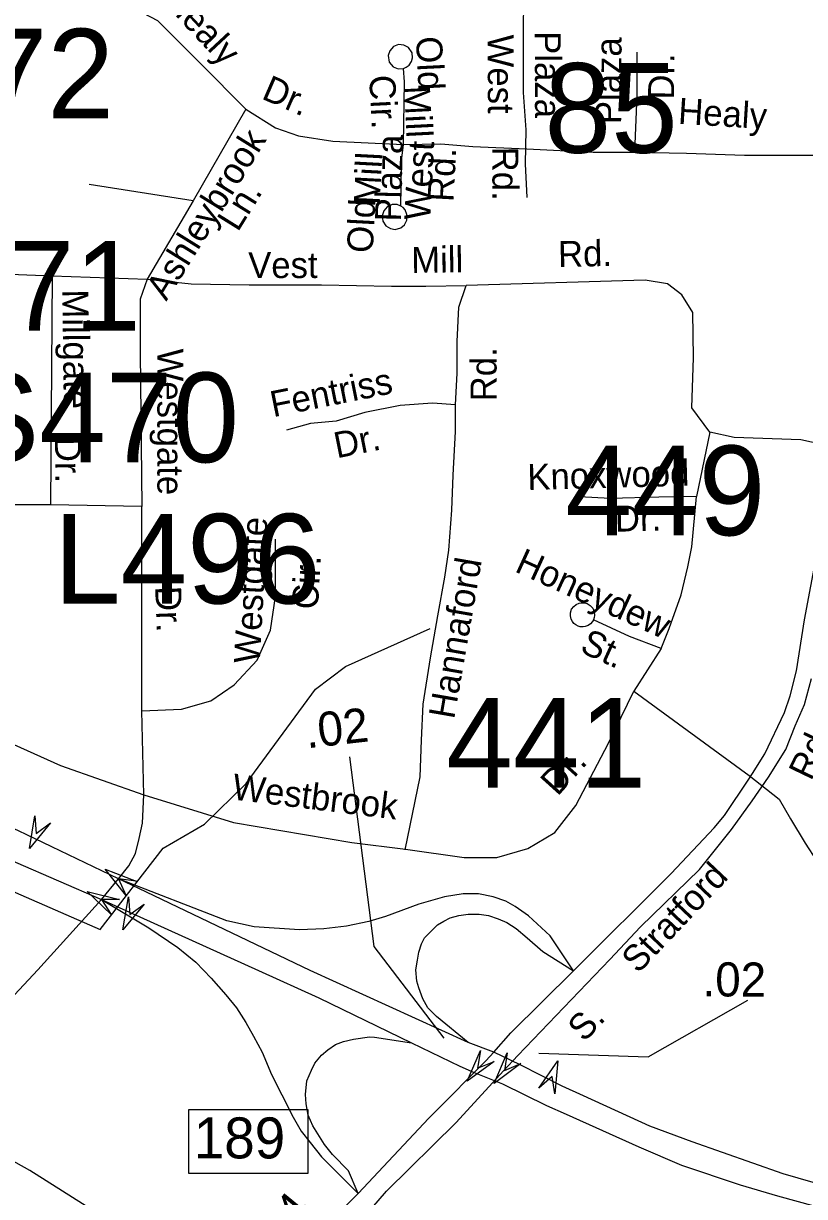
# Model space of a CAD drawing. Extents: x 1547597 to 1699558, y 810033 to 920809.
# Drawn here: x 1611776 to 1614635, y 845095 to 849388 of the extents above; entities that cross this region are included whole.
import ezdxf

# ---------------------------------------------------------------- set-up
doc = ezdxf.new("R2010")
doc.units = 0
for name, color, linetype in [('Exist Hydrographic Creek Single Shore', 7, 'Continuous'), ('Exist Railroad Mainline', 7, 'Continuous'), ('Exist Road Non-System Type 51', 7, 'Continuous'), ('Exist Road Non-System Type 51 Label', 7, 'Continuous'), ('Exist Road Primary Interstate Divided Center Attributed', 7, 'Continuous'), ('Exist Road Primary Interstate Interchange CELL', 7, 'Continuous'), ('Exist Road Primary Interstate Mileage Hundredths English Label', 7, 'Continuous'), ('Exist Road Primary Interstate Ramp 1 Lane Attributed', 7, 'Continuous'), ('Exist Road Primary Interstate Structure Cantilever Sign Attributed CELL', 7, 'Continuous'), ('Exist Road Primary Interstate Structure Cantilever Sign Number Label', 7, 'Continuous'), ('Exist Road Primary Interstate Structure Ovrhead Sign Number Label', 7, 'Continuous'), ('Exist Road Primary US Attributed', 7, 'Continuous'), ('Exist Road Primary US Label', 7, 'Continuous'), ('Exist Road Primary US Mileage Hundredths English Label', 7, 'Continuous'), ('Exist Road Primary US Structure RailRoad Attributed CELL', 7, 'Continuous'), ('Exist Road Primary US UnDivided 4 Lane Attributed', 7, 'Continuous'), ('Exist Road Secondary Structure Standard Bridge Attributed CELL', 7, 'Continuous'), ('Exist Road Secondary Structure Standard Bridge Number Label', 7, 'Continuous'), ('Exist Road Secondary Type 51 Undivided 4 Lane Attributed', 7, 'Continuous')]:
    doc.layers.add(name, color=color, linetype=linetype)

msp = doc.modelspace()

# ---------------------------------------------------------------- linework, layer by layer
at = {"layer": 'Exist Hydrographic Creek Single Shore'}
msp.add_lwpolyline([(1610566, 846777.2), (1610961, 846584.5), (1611289.6, 846406.6), (1612056.2, 846072.2), (1612287.7, 846369.2), (1612438.7, 846458.1), (1612590.7, 846606), (1612844.7, 846952.1), (1612954.8, 847035.2), (1613264.7, 847173.3)], dxfattribs=at)
at = {"layer": 'Exist Railroad Mainline'}
msp.add_lwpolyline([(1612911.8, 844891.4), (1613105.2, 845114.1), (1613360.2, 845365.3), (1613533.4, 845554.4), (1613585.2, 845610.6), (1613922.9, 845962.4), (1614035.1, 846082.2), (1614250.7, 846291.9), (1614368.2, 846438.1), (1614443, 846543.6), (1614503.4, 846630.1), (1614566.8, 846730.8), (1614601.6, 846817.1), (1614634.9, 846895.7), (1614660.6, 846991)], dxfattribs=at)
at = {"layer": 'Exist Road Non-System Type 51'}
for p, q in [((1614010.4, 846944.7), (1614432.5, 846636.2)), ((1612061.9, 846181.6), (1612123.7, 846257))]:
    msp.add_line(p, q, dxfattribs=at)
for points in [[(1611909.7, 849523), (1612105.3, 849484.7), (1612266.9, 849399.5), (1612424.2, 849242.1), (1612589.7, 849074.1)], [(1613616.3, 848999.2), (1613606.9, 849135.3), (1613606.3, 849323.2), (1613607.9, 849513.1)], [(1613177, 849227.9), (1613187.9, 849235.8), (1613196.6, 849249.5), (1613200.1, 849262.6), (1613198.3, 849281.3), (1613185.2, 849300.1), (1613168.2, 849309.1), (1613149.2, 849310.9), (1613129.9, 849303.5), (1613117, 849288.7), (1613110.6, 849271.2), (1613114.3, 849247.3), (1613129.2, 849229.4), (1613148, 849221.9), (1613166.9, 849223.3), (1613177, 849227.9)], [(1614013.8, 848917.4), (1614022.3, 849125.6), (1614023.1, 849283.7)], [(1613166.5, 848945.6), (1613170.1, 849175.2), (1613166.9, 849223.3)], [(1612589.7, 849074.1), (1612396.9, 848738.8)], [(1612589.7, 849074.1), (1612698.1, 849006.4), (1612782.2, 848977.1), (1612908.2, 848957), (1613037.9, 848951.5), (1613166.5, 848945.6)], [(1613619.7, 848751.2), (1613614, 848875.2), (1613616.3, 848999.2)], [(1613156.8, 848720), (1613160.3, 848885.7), (1613166.5, 848945.6)], [(1613166.5, 848945.6), (1613304.2, 848947.2), (1613420.5, 848937.5), (1613618, 848930.1)], [(1613618, 848930.1), (1613861.5, 848917.6), (1614013.8, 848917.4)], [(1614013.8, 848917.4), (1614203.7, 848913.8), (1614415.1, 848906.5), (1614678.9, 848905.8), (1614880.5, 848892.1)], [(1612396.9, 848738.8), (1612016.5, 848799.4)], [(1612396.9, 848738.8), (1612228.1, 848452.1)], [(1613156.8, 848720), (1613143.7, 848725.3), (1613125.1, 848725.5), (1613107.1, 848717), (1613094.6, 848702.1), (1613089.3, 848684), (1613091.7, 848664.9), (1613102.9, 848647.9), (1613119.5, 848637.6), (1613136.5, 848634.6), (1613157.2, 848640.8), (1613170.2, 848651.3), (1613179.4, 848668.6), (1613179.2, 848689.4), (1613172.7, 848705.9), (1613165.3, 848714.3), (1613156.8, 848720)], [(1611048.3, 848432), (1611299.2, 848479.8), (1611542.2, 848485.9), (1611726.7, 848470.5), (1611880.5, 848464.4)], [(1611880.5, 848464.4), (1611875, 847626.7)], [(1611880.5, 848464.4), (1612228.1, 848452.1)], [(1612228.1, 848452.1), (1612203.1, 848379.3), (1612203.1, 848182.3), (1612209.3, 847620.6)], [(1612228.1, 848452.1), (1612389.8, 848435.8), (1612601.5, 848431.1), (1612867.2, 848431.7), (1613122.8, 848426.3), (1613248.7, 848426.7), (1613396.4, 848428.7)], [(1613357.4, 847992.5), (1613363.5, 848108.2), (1613363.7, 848224.3), (1613369.8, 848350), (1613396.4, 848428.7)], [(1614288.5, 847892.6), (1614222.7, 847981.4), (1614229.3, 848165.5), (1614226, 848329.9), (1614186.6, 848395.7), (1614134, 848435.1), (1614051.9, 848448.3), (1613396.4, 848428.7)], [(1613357.4, 847992.5), (1613273.4, 847998), (1613155.4, 847990.2), (1613025.2, 847964.4), (1612920.7, 847932.5), (1612826.5, 847924.2), (1612738.2, 847899.8)], [(1613173, 846364.1), (1613228.3, 846631.4), (1613232.8, 846765.1), (1613239.3, 846897.1), (1613266.3, 847066.4), (1613293.1, 847220), (1613317.8, 847361.3), (1613333.6, 847461.1), (1613344.1, 847606.8), (1613348.5, 847734.7), (1613357.6, 847894.4), (1613357.4, 847992.5)], [(1614288.5, 847892.6), (1614240.2, 847656.4)], [(1614752.9, 847834.8), (1614731.3, 847843.2), (1614699.9, 847847.3), (1614621.3, 847864), (1614377.2, 847872.9), (1614288.5, 847892.6)], [(1611078, 847671.6), (1611062.6, 847403.7), (1611059.5, 847277.5), (1611102.6, 847145.2), (1611173.1, 847039.1), (1611305.4, 846940.6), (1611582.2, 846820.5), (1611911.4, 846672.8), (1612215.9, 846565)], [(1611875, 847626.7), (1611742.7, 847626.7), (1611545.8, 847648.3), (1611293.6, 847669.8), (1611078, 847671.6)], [(1614240.2, 847656.4), (1614102.3, 847655), (1613924.5, 847650.2), (1613810.6, 847656.3)], [(1614110.1, 847101.1), (1614139.4, 847174.4), (1614183.7, 847297.6), (1614207.6, 847399.1), (1614222.9, 847472.9), (1614240.2, 847656.4)], [(1612209.3, 847620.6), (1611875, 847626.7)], [(1612209.3, 846872.6), (1612209.3, 847620.6)], [(1612209.3, 846872.6), (1612353.8, 846878.8), (1612461.5, 846909.5), (1612547.6, 846968), (1612630.7, 847057.3), (1612679.9, 847168.1), (1612698.3, 847291.3), (1612698.3, 847500.6)], [(1613862.3, 847205.6), (1613858.7, 847198.9), (1613851.8, 847191.4), (1613842.6, 847184.4), (1613832.4, 847180.8), (1613825.3, 847179.8), (1613814.4, 847180.4), (1613806.4, 847182.3), (1613798.1, 847186.7), (1613791, 847192.3), (1613785.3, 847199.4), (1613780.7, 847207.7), (1613777.9, 847219.7), (1613778.2, 847231.3), (1613782.6, 847244.1), (1613790.4, 847254.7), (1613799.8, 847262.1), (1613809.9, 847266.5), (1613816.7, 847268), (1613828.5, 847267.7), (1613839.7, 847264.7), (1613850.9, 847257.9), (1613859.7, 847248.1), (1613865.3, 847236), (1613866.4, 847221.1), (1613865.5, 847214), (1613862.3, 847205.6)], [(1614110.1, 847101.1), (1613995.1, 847145.1), (1613862.3, 847205.6)], [(1614110.1, 847101.1), (1614010.4, 846944.7)], [(1613174.8, 846365.7), (1613389, 846335.2), (1613509, 846335.2), (1613622.8, 846369), (1613721.2, 846427.5), (1613798.1, 846526), (1613918.1, 846753.8), (1614010.4, 846944.7)], [(1612215.9, 846565), (1612209.3, 846872.6)], [(1614432.5, 846636.2), (1614542.5, 846548.8), (1614584.3, 846477.1), (1614638, 846387.5), (1614679.8, 846321.7), (1614715.6, 846250), (1614745.5, 846202.2), (1614793.2, 846196.3)], [(1612123.7, 846257), (1612161.8, 846304.9), (1612185.3, 846350.8), (1612198.9, 846404.6), (1612211.7, 846461.8), (1612215.9, 846565)], [(1612215.9, 846565), (1612544.2, 846464.2), (1612977.9, 846390.3), (1613174.8, 846365.7)], [(1611366.8, 845431.8), (1611828.1, 845924.3), (1612061.9, 846181.6)]]:
    msp.add_lwpolyline(points, dxfattribs=at)
at = {"layer": 'Exist Road Primary Interstate Divided Center Attributed'}
for points in [[(1610658.9, 846832.2), (1610961.8, 846690.7), (1611101.2, 846626.2), (1611746, 846318.7), (1612061.9, 846181.6)], [(1612123.7, 846257), (1611757, 846433), (1611081.3, 846743.4), (1611035.3, 846765.2)], [(1613403.4, 845659), (1612825.5, 845922.2), (1612226.3, 846209.1), (1612123.7, 846257)], [(1612061.9, 846181.6), (1612636.4, 845922.2), (1612856.5, 845822.4), (1613196.9, 845657.1)], [(1613196.9, 845657.1), (1613373.6, 845571.6), (1613426.3, 845548.4)], [(1613498, 845623.4), (1613403.4, 845659)], [(1613594.6, 845576.1), (1613498, 845623.4)], [(1615674.2, 844941.3), (1615468.8, 844975.5), (1615358.3, 844992.1), (1615266.4, 845007.8), (1615160.1, 845030.3), (1614920.3, 845079.2), (1614730.6, 845127.1), (1614556.5, 845177.9), (1614224, 845294.8), (1614068.6, 845352.5), (1613826, 845463.2), (1613747.9, 845499), (1613594.6, 845576.1)], [(1613426.3, 845548.4), (1613528.9, 845506.6)], [(1613528.9, 845506.6), (1613691, 845427.3), (1613762.7, 845395.6), (1614028.5, 845276.2), (1614184.5, 845209.9), (1614400, 845137.4), (1614536, 845096.8), (1614674.8, 845059.1), (1614750.1, 845035.7), (1614906.7, 844998.1), (1615139.1, 844943.8), (1615227.3, 844930.5), (1615348.5, 844911), (1615487, 844886.8), (1615659.3, 844859.6)]]:
    msp.add_lwpolyline(points, dxfattribs=at)
at = {"layer": 'Exist Road Primary Interstate Interchange CELL'}
msp.add_lwpolyline([(1612381.6, 845412.6), (1612816.5, 845412.6), (1612816.5, 845179.3), (1612381.6, 845179.3)], close=True, dxfattribs=at)
at = {"layer": 'Exist Road Primary Interstate Mileage Hundredths English Label'}
msp.add_lwpolyline([(1613662.9, 845619.9), (1614062.7, 845606.1), (1614427.9, 845812.9)], dxfattribs=at)
at = {"layer": 'Exist Road Primary Interstate Ramp 1 Lane Attributed'}
for points in [[(1613789.9, 845921.3), (1613703.8, 846049.2), (1613624.6, 846122), (1613575.7, 846156.3), (1613541.5, 846175.8), (1613495.6, 846191.5), (1613441.8, 846202.2), (1613385.1, 846202.2), (1613317.6, 846191.5), (1613223.7, 846165.1), (1613101.5, 846119.6), (1613039.9, 846101), (1612958.7, 846084.4), (1612875.6, 846074.6), (1612786.6, 846070.7), (1612620.4, 846081.5), (1612520.7, 846103.9), (1612123.7, 846257)], [(1612061.9, 846181.6), (1612234.4, 846078.3), (1612341.2, 846005.6), (1612406.5, 845952.2), (1612462.9, 845894.3), (1612516.3, 845833.5), (1612555.1, 845785.2), (1612589.6, 845732.2), (1612618.3, 845681.1), (1612649.9, 845622.6), (1612683.3, 845541.2), (1612721, 845466.3), (1612762.6, 845384.7), (1612792.7, 845333.5), (1612825.4, 845291.9), (1612866.8, 845240), (1613000.8, 845105.6)], [(1613403.4, 845659), (1613288.4, 845753.1), (1613256, 845785.2), (1613237.4, 845818.4), (1613222.7, 845858.5), (1613215.9, 845883), (1613212, 845925), (1613217.8, 845960.2), (1613222.7, 845989.5), (1613233.5, 846019.9), (1613244.2, 846041.4), (1613269, 846066.9), (1613291.9, 846089.2), (1613314.9, 846103.1), (1613337.9, 846114.3), (1613369.5, 846122.7), (1613404, 846128.2), (1613444.2, 846128.2), (1613478.7, 846122.7), (1613513.2, 846111.5), (1613544.8, 846097.6), (1613579.3, 846075.3), (1613619.5, 846041.8), (1613676.9, 845991.6), (1613789.9, 845921.3)], [(1613000.8, 845105.6), (1612965.6, 845188.2), (1612906.9, 845248.8), (1612877.6, 845285), (1612834.5, 845353.5), (1612817.9, 845392.6), (1612810.1, 845433.6), (1612808.1, 845467.9), (1612813, 845517.7), (1612829.6, 845556.8), (1612842.4, 845582.3), (1612866.7, 845612.5), (1612889.7, 845632), (1612918.4, 845651.5), (1612947.2, 845662.6), (1612984.5, 845671), (1613042, 845679.4), (1613061.2, 845677.7), (1613196.9, 845657.1)]]:
    msp.add_lwpolyline(points, dxfattribs=at)
at = {"layer": 'Exist Road Primary Interstate Structure Cantilever Sign Attributed CELL'}
for points in [[(1611874.6, 846462.8), (1611797.7, 846368.2), (1611817, 846488.6), (1611822.6, 846423.8)], [(1612217, 846164.9), (1612139.3, 846071), (1612159.7, 846191.2), (1612164.7, 846126.4)], [(1613662.2, 845491.5), (1613731.9, 845591.6), (1613721.6, 845470.1), (1613711.2, 845534.3)]]:
    msp.add_lwpolyline(points, close=True, dxfattribs=at)
at = {"layer": 'Exist Road Primary US Attributed'}
for points in [[(1613498, 845623.4), (1613560, 845693.8), (1613789.9, 845921.3)], [(1613000.8, 845105.6), (1613259.5, 845381.3), (1613322.1, 845444.2), (1613426.3, 845548.4)], [(1612615.5, 844613.7), (1612644.8, 844671.4), (1612724.1, 844794.8), (1612786.2, 844878), (1612847.2, 844952.5), (1613000.8, 845105.6)]]:
    msp.add_lwpolyline(points, dxfattribs=at)
at = {"layer": 'Exist Road Primary US Mileage Hundredths English Label'}
msp.add_lwpolyline([(1613315.7, 845674.8), (1613059.2, 846009.3), (1612970, 846704.5)], dxfattribs=at)
at = {"layer": 'Exist Road Primary US Structure RailRoad Attributed CELL'}
msp.add_lwpolyline([(1613596.2, 845582.1), (1613499.5, 845507.9), (1613546.1, 845620.5), (1613536.6, 845556.2)], close=True, dxfattribs=at)
at = {"layer": 'Exist Road Primary US UnDivided 4 Lane Attributed'}
for points in [[(1613789.9, 845921.3), (1614147.6, 846276.8), (1614304.6, 846444.2), (1614341.8, 846489.5), (1614431.4, 846621.9), (1614445, 846643.5), (1614489.6, 846715.3), (1614561.5, 846866.2), (1614582.7, 846926.8), (1614605.4, 847018.3), (1614635.3, 847205.9), (1614682.2, 847452.3)], [(1613426.3, 845548.4), (1613468.5, 845591.7), (1613498, 845623.4)]]:
    msp.add_lwpolyline(points, dxfattribs=at)
at = {"layer": 'Exist Road Secondary Structure Standard Bridge Attributed CELL'}
for points in [[(1612150.9, 846198), (1612074.4, 846292.9), (1612188.1, 846249), (1612123.7, 846257)], [(1612096.9, 846126.9), (1612008.3, 846210.6), (1612126.9, 846182.4), (1612061.9, 846181.6)], [(1613498.4, 845589.4), (1613400.5, 845516.8), (1613449, 845628.7), (1613438.4, 845564.5)]]:
    msp.add_lwpolyline(points, close=True, dxfattribs=at)
at = {"layer": 'Exist Road Secondary Type 51 Undivided 4 Lane Attributed'}
msp.add_lwpolyline([(1612615.5, 844613.7), (1612074.7, 845015.1), (1611799, 845190.3), (1611366.8, 845431.8), (1610467.7, 845880.2), (1610085.9, 846044.7), (1609831.3, 846103.1), (1609619.1, 846113.7), (1609343.4, 846097.7), (1607863.6, 846103.1), (1607386.9, 846148.3), (1607003.8, 846236.7), (1606952.2, 846249.5), (1606830.6, 846307.8), (1606684, 846415.4), (1606544.1, 846528.1)], dxfattribs=at)

# ---------------------------------------------------------------- texts
at = {"layer": 'Exist Road Non-System Type 51 Label'}
for s, rotation, p in [('Healy', 312.9895, (1612286.5, 849465.2)), ('Old', 272.8824, (1613212.4, 849338.9)), ('West', 270.1801, (1613475.3, 849347.5)), ('Plaza', 270.1801, (1613647.7, 849360.1)), ('Plaza', 89.7087, (1613963.9, 849019.7)), ('Dr.', 89.7087, (1614157.6, 849109.6)), ('Dr.', 336.5421, (1612643.4, 849114.4)), ('Cir.', 272.8824, (1613041.3, 849197.6)), ('Mill', 272.8824, (1613168.7, 849158.3)), ('Healy', 356.464, (1614170.7, 849021.6)), ('Ashleybrook', 58.1429, (1612298.5, 848369.5)), ('Plaza', 88.6358, (1613157.7, 848662.8)), ('West', 86.9921, (1613264.4, 848666.6)), ('Rd.', 270.1801, (1613492.3, 848937.3)), ('Mill', 86.9921, (1613079.9, 848724.2)), ('Rd.', 86.9921, (1613349.8, 848733.9)), ('Ln.', 58.1429, (1612560.3, 848622.5)), ('Old', 86.9921, (1613054.2, 848546.7)), ('Rd.', 1.4356, (1613733.8, 848496.3)), ('Vest', 0.1316, (1612598.4, 848456.2)), ('Mill', 0.7775, (1613195.9, 848475.2)), ('Millgate', 270.789, (1611917.6, 848414.5)), ('Westgate', 269.9979, (1612265.8, 848198.4)), ('Rd.', 89.9239, (1613507.6, 848005.3)), ('Fentriss', 11.3409, (1612689.8, 847947)), ('Dr.', 11.3409, (1612922.8, 847796.4)), ('Dr.', 270.789, (1611890.6, 847874.7)), ('Knoxwood', 1.5454, (1613621.7, 847680.6)), ('Dr.', 1.5454, (1613942.1, 847527.8)), ('Westgate', 86.8566, (1612640.6, 847044.1)), ('Honeydew', 335.5045, (1613570.4, 847383.8)), ('Cir.', 86.8566, (1612853.6, 847241.9)), ('Hannaford', 80.0971, (1613352.2, 846839.3)), ('Dr.', 272.142, (1612257.6, 847327.6)), ('St.', 335.5045, (1613808.6, 847089.6)), ('Dr.', 47.9774, (1613730.9, 846557.1)), ('Westbrook', 352.9953, (1612536.6, 846548.5))]:
    msp.add_text(s, height=95, rotation=rotation, dxfattribs=at).set_placement(p)
at = {"layer": 'Exist Road Primary Interstate Interchange CELL'}
msp.add_text('189', height=150, dxfattribs=at).set_placement((1612399.1, 845234.2))
at = {"layer": 'Exist Road Primary Interstate Mileage Hundredths English Label'}
msp.add_text('.02', height=125, rotation=359.609, dxfattribs=at).set_placement((1614261.7, 845827.5))
at = {"layer": 'Exist Road Primary Interstate Structure Cantilever Sign Number Label'}
msp.add_text('L496', height=328.08, dxfattribs=at).set_placement((1611887, 847265.3))
at = {"layer": 'Exist Road Primary Interstate Structure Ovrhead Sign Number Label'}
for s, p in [('S472', (1611082.7, 849040.7)), ('S471', (1611181.2, 848263.9)), ('S470', (1611540.5, 847782.3))]:
    msp.add_text(s, height=328.08, dxfattribs=at).set_placement(p)
at = {"layer": 'Exist Road Primary US Label'}
for s, rotation, p in [('Rd.', 64.3092, (1614659, 846613.2)), ('Stratford', 46.5894, (1614025.8, 845907.7)), ('S.', 46.9903, (1613829, 845656.9))]:
    msp.add_text(s, height=95, rotation=rotation, dxfattribs=at).set_placement(p)
at = {"layer": 'Exist Road Primary US Mileage Hundredths English Label'}
for s, rotation, p in [('.02', 6.4371, (1612813.6, 846735)), ('.24', 50.6822, (1612693.7, 844863.7))]:
    msp.add_text(s, height=125, rotation=rotation, dxfattribs=at).set_placement(p)
at = {"layer": 'Exist Road Secondary Structure Standard Bridge Number Label'}
for s, p in [('85', (1613683.2, 848915.1)), ('449', (1613759.7, 847515)), ('441', (1613323.5, 846591.7))]:
    msp.add_text(s, height=328.08, dxfattribs=at).set_placement(p)

doc.saveas('drawing.dxf')
